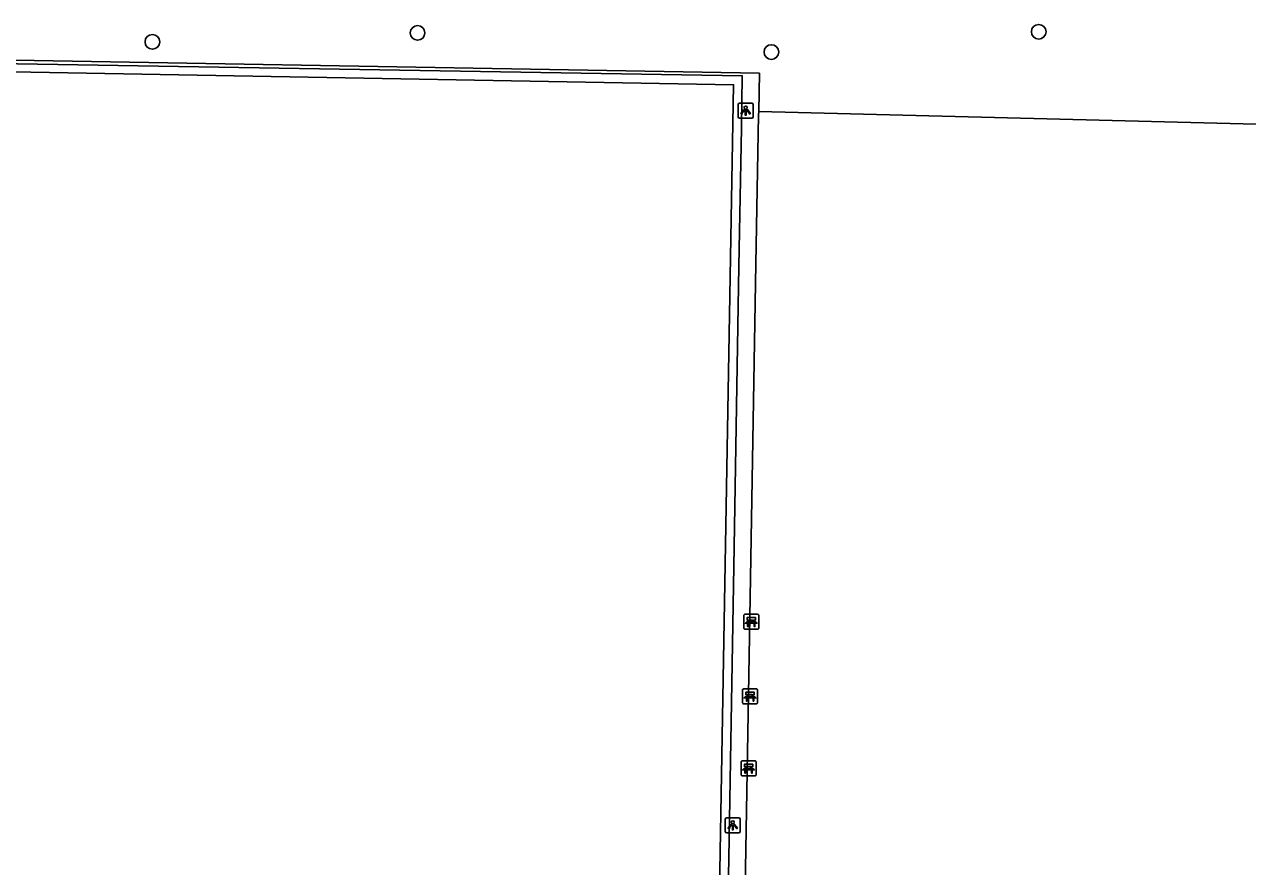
# Model space of a CAD drawing. Extents: x 161477 to 163040, y 383680 to 384868.
# Drawn here: x 161929.4 to 162011, y 384742.5 to 384798.7 of the extents above; entities that cross this region are included whole.
import ezdxf

# ---------------------------------------------------------------- set-up
doc = ezdxf.new("R2010")
doc.units = 0
for name, color, linetype in [('IMGEO_Bank', 7, 'Continuous'), ('IMGEO_Boom', 7, 'Continuous'), ('IMGEO_Groenvoorziening', 7, 'Continuous'), ('IMGEO_Hek', 7, 'Continuous'), ('IMGEO_Lichtpunt', 7, 'Continuous'), ('IMGEO_Voetpad_open', 7, 'Continuous')]:
    doc.layers.add(name, color=color, linetype=linetype)

msp = doc.modelspace()

# ---------------------------------------------------------------- linework, layer by layer
at = {"layer": 'IMGEO_Bank'}
for p, q in [((161977.4, 384758.415), (161977.4, 384759.256)), ((161977.4, 384759.256), (161977.4, 384758.415)), ((161977.475, 384759.34), (161978.316, 384759.34)), ((161978.316, 384759.34), (161977.475, 384759.34)), ((161977.709, 384758.846), (161977.709, 384758.952)), ((161977.753, 384758.952), (161977.753, 384758.846)), ((161978.041, 384758.958), (161977.759, 384758.958)), ((161978.047, 384758.846), (161978.047, 384758.952)), ((161978.091, 384758.952), (161978.091, 384758.846)), ((161978.4, 384759.265), (161978.4, 384758.424)), ((161978.4, 384758.424), (161978.4, 384759.265)), ((161978.325, 384758.34), (161977.484, 384758.34)), ((161977.484, 384758.34), (161978.325, 384758.34)), ((161978.097, 384758.738), (161977.704, 384758.738)), ((161977.759, 384758.84), (161978.041, 384758.84)), ((161977.32, 384753.435), (161977.32, 384754.276)), ((161977.32, 384754.276), (161977.32, 384753.435)), ((161977.395, 384754.36), (161978.236, 384754.36)), ((161978.236, 384754.36), (161977.395, 384754.36)), ((161978.32, 384754.285), (161978.32, 384753.444)), ((161978.32, 384753.444), (161978.32, 384754.285)), ((161978.245, 384753.36), (161977.404, 384753.36)), ((161977.404, 384753.36), (161978.245, 384753.36)), ((161978.017, 384753.758), (161977.624, 384753.758)), ((161977.629, 384753.866), (161977.629, 384753.972)), ((161977.673, 384753.972), (161977.673, 384753.866)), ((161977.961, 384753.978), (161977.679, 384753.978)), ((161977.679, 384753.86), (161977.961, 384753.86)), ((161977.967, 384753.866), (161977.967, 384753.972)), ((161978.011, 384753.972), (161978.011, 384753.866)), ((161977.22, 384748.635), (161977.22, 384749.476)), ((161977.22, 384749.476), (161977.22, 384748.635)), ((161977.295, 384749.56), (161978.136, 384749.56)), ((161978.136, 384749.56), (161977.295, 384749.56)), ((161977.529, 384749.066), (161977.529, 384749.172)), ((161977.573, 384749.172), (161977.573, 384749.066)), ((161977.861, 384749.178), (161977.579, 384749.178)), ((161977.867, 384749.066), (161977.867, 384749.172)), ((161977.911, 384749.172), (161977.911, 384749.066)), ((161978.22, 384749.485), (161978.22, 384748.644)), ((161978.22, 384748.644), (161978.22, 384749.485)), ((161978.145, 384748.56), (161977.304, 384748.56)), ((161977.304, 384748.56), (161978.145, 384748.56)), ((161977.917, 384748.958), (161977.524, 384748.958)), ((161977.579, 384749.06), (161977.861, 384749.06))]:
    msp.add_line(p, q, dxfattribs=at)
for points in [[(161977.703, 384758.958), (161977.617, 384758.958), (161977.617, 384759.119), (161978.18, 384759.119), (161978.18, 384758.958), (161978.097, 384758.958)], [(161977.647, 384758.738), (161977.505, 384758.738), (161977.617, 384758.84), (161977.703, 384758.84)], [(161977.697, 384758.731), (161977.697, 384758.524), (161977.654, 384758.524), (161977.654, 384758.731)], [(161978.097, 384758.84), (161978.18, 384758.84), (161978.292, 384758.738), (161978.153, 384758.738)], [(161978.147, 384758.731), (161978.147, 384758.524), (161978.103, 384758.524), (161978.103, 384758.731)], [(161977.623, 384753.978), (161977.537, 384753.978), (161977.537, 384754.139), (161978.1, 384754.139), (161978.1, 384753.978), (161978.017, 384753.978)], [(161977.567, 384753.758), (161977.425, 384753.758), (161977.537, 384753.86), (161977.623, 384753.86)], [(161977.617, 384753.751), (161977.617, 384753.544), (161977.574, 384753.544), (161977.574, 384753.751)], [(161978.017, 384753.86), (161978.1, 384753.86), (161978.212, 384753.758), (161978.073, 384753.758)], [(161978.067, 384753.751), (161978.067, 384753.544), (161978.023, 384753.544), (161978.023, 384753.751)], [(161977.523, 384749.178), (161977.437, 384749.178), (161977.437, 384749.339), (161978, 384749.339), (161978, 384749.178), (161977.917, 384749.178)], [(161977.467, 384748.958), (161977.325, 384748.958), (161977.437, 384749.06), (161977.523, 384749.06)], [(161977.517, 384748.951), (161977.517, 384748.744), (161977.474, 384748.744), (161977.474, 384748.951)], [(161977.917, 384749.06), (161978, 384749.06), (161978.112, 384748.958), (161977.973, 384748.958)], [(161977.967, 384748.951), (161977.967, 384748.744), (161977.923, 384748.744), (161977.923, 384748.951)]]:
    msp.add_lwpolyline(points, dxfattribs=at)
for centre, radius, start, end in [((161977.478, 384759.262), 0.0779, 92.4484, 184.28452), ((161977.478, 384759.262), 0.0779, 92.4484, 184.28452), ((161977.702, 384758.951), 0.00671, 2.89567, 87.10433), ((161977.759, 384758.951), 0.00671, 92.89567, 177.10433), ((161978.041, 384758.951), 0.00671, 2.89567, 87.10433), ((161978.098, 384758.951), 0.00671, 92.89567, 177.10433), ((161978.322, 384759.262), 0.0779, 2.4484, 94.28452), ((161978.322, 384759.262), 0.0779, 2.4484, 94.28452), ((161977.478, 384758.418), 0.0779, 182.4484, 274.28452), ((161977.478, 384758.418), 0.0779, 182.4484, 274.28452), ((161977.647, 384758.731), 0.00671, 2.89567, 87.10433), ((161977.704, 384758.731), 0.00671, 92.89567, 177.10433), ((161977.702, 384758.847), 0.00671, 272.89567, 357.10433), ((161977.759, 384758.847), 0.00671, 182.89567, 267.10433), ((161978.041, 384758.847), 0.00671, 272.89567, 357.10433), ((161978.098, 384758.847), 0.00671, 182.89567, 267.10433), ((161978.096, 384758.731), 0.00671, 2.89567, 87.10433), ((161978.153, 384758.731), 0.00671, 92.89567, 177.10433), ((161978.322, 384758.418), 0.0779, 272.4484, 4.28452), ((161978.322, 384758.418), 0.0779, 272.4484, 4.28452), ((161977.398, 384754.282), 0.0779, 92.4484, 184.28452), ((161977.398, 384754.282), 0.0779, 92.4484, 184.28452), ((161978.242, 384754.282), 0.0779, 2.4484, 94.28452), ((161978.242, 384754.282), 0.0779, 2.4484, 94.28452), ((161977.398, 384753.438), 0.0779, 182.4484, 274.28452), ((161977.398, 384753.438), 0.0779, 182.4484, 274.28452), ((161977.567, 384753.751), 0.00671, 2.89567, 87.10433), ((161977.624, 384753.751), 0.00671, 92.89567, 177.10433), ((161977.622, 384753.971), 0.00671, 2.89567, 87.10433), ((161977.622, 384753.867), 0.00671, 272.89567, 357.10433), ((161977.679, 384753.971), 0.00671, 92.89567, 177.10433), ((161977.679, 384753.867), 0.00671, 182.89567, 267.10433), ((161977.961, 384753.971), 0.00671, 2.89567, 87.10433), ((161977.961, 384753.867), 0.00671, 272.89567, 357.10433), ((161978.018, 384753.971), 0.00671, 92.89567, 177.10433), ((161978.018, 384753.867), 0.00671, 182.89567, 267.10433), ((161978.016, 384753.751), 0.00671, 2.89567, 87.10433), ((161978.073, 384753.751), 0.00671, 92.89567, 177.10433), ((161978.242, 384753.438), 0.0779, 272.4484, 4.28452), ((161978.242, 384753.438), 0.0779, 272.4484, 4.28452), ((161977.298, 384749.482), 0.0779, 92.4484, 184.28452), ((161977.298, 384749.482), 0.0779, 92.4484, 184.28452), ((161977.522, 384749.171), 0.00671, 2.89567, 87.10433), ((161977.579, 384749.171), 0.00671, 92.89567, 177.10433), ((161977.861, 384749.171), 0.00671, 2.89567, 87.10433), ((161977.918, 384749.171), 0.00671, 92.89567, 177.10433), ((161978.142, 384749.482), 0.0779, 2.4484, 94.28452), ((161978.142, 384749.482), 0.0779, 2.4484, 94.28452), ((161977.298, 384748.638), 0.0779, 182.4484, 274.28452), ((161977.298, 384748.638), 0.0779, 182.4484, 274.28452), ((161977.467, 384748.951), 0.00671, 2.89567, 87.10433), ((161977.524, 384748.951), 0.00671, 92.89567, 177.10433), ((161977.522, 384749.067), 0.00671, 272.89567, 357.10433), ((161977.579, 384749.067), 0.00671, 182.89567, 267.10433), ((161977.861, 384749.067), 0.00671, 272.89567, 357.10433), ((161977.918, 384749.067), 0.00671, 182.89567, 267.10433), ((161977.916, 384748.951), 0.00671, 2.89567, 87.10433), ((161977.973, 384748.951), 0.00671, 92.89567, 177.10433), ((161978.142, 384748.638), 0.0779, 272.4484, 4.28452), ((161978.142, 384748.638), 0.0779, 272.4484, 4.28452)]:
    msp.add_arc(centre, radius, start, end, dxfattribs=at)
at = {"layer": 'IMGEO_Boom'}
for centre in [(161955.63, 384798.13), (161997.08, 384798.2), (161937.93, 384797.53), (161979.24, 384796.85)]:
    msp.add_circle(centre, 0.489, dxfattribs=at)
at = {"layer": 'IMGEO_Groenvoorziening'}
msp.add_lwpolyline([(161978.394, 384792.879), (162021.21, 384791.798), (162020.724, 384784.268), (162020.907, 384783.181), (162020.606, 384775.315), (162026.432, 384775.034)], dxfattribs=at)
at = {"layer": 'IMGEO_Hek'}
msp.add_lwpolyline([(161976.756, 384763.85), (161976.394, 384743.072)], dxfattribs=at)
at = {"layer": 'IMGEO_Lichtpunt'}
for p, q in [((161977.027, 384793.343), (161977.027, 384792.536)), ((161977.027, 384793.343), (161977.027, 384792.536)), ((161977.929, 384793.438), (161977.121, 384793.438)), ((161977.929, 384793.438), (161977.121, 384793.438)), ((161978.023, 384792.536), (161978.023, 384793.343)), ((161978.023, 384792.536), (161978.023, 384793.343)), ((161977.121, 384792.442), (161977.929, 384792.442)), ((161977.121, 384792.442), (161977.929, 384792.442)), ((161976.167, 384745.663), (161976.167, 384744.856)), ((161976.167, 384745.663), (161976.167, 384744.856)), ((161977.069, 384745.758), (161976.261, 384745.758)), ((161977.069, 384745.758), (161976.261, 384745.758)), ((161977.163, 384744.856), (161977.163, 384745.663)), ((161977.163, 384744.856), (161977.163, 384745.663)), ((161976.261, 384744.762), (161977.069, 384744.762)), ((161976.261, 384744.762), (161977.069, 384744.762))]:
    msp.add_line(p, q, dxfattribs=at)
for points in [[(161977.401, 384793.007), (161977.44, 384792.979), (161977.252, 384792.717), (161977.214, 384792.744), (161977.401, 384793.007)], [(161977.503, 384792.959), (161977.55, 384792.959), (161977.55, 384792.637), (161977.503, 384792.637), (161977.503, 384792.959)], [(161977.613, 384792.979), (161977.651, 384793.006), (161977.838, 384792.744), (161977.799, 384792.716), (161977.613, 384792.979)], [(161976.541, 384745.327), (161976.58, 384745.299), (161976.392, 384745.037), (161976.354, 384745.064), (161976.541, 384745.327)], [(161976.643, 384745.279), (161976.69, 384745.279), (161976.69, 384744.957), (161976.643, 384744.957), (161976.643, 384745.279)], [(161976.753, 384745.299), (161976.791, 384745.326), (161976.978, 384745.064), (161976.939, 384745.036), (161976.753, 384745.299)]]:
    msp.add_lwpolyline(points, dxfattribs=at)
for centre in [(161977.526, 384793.141), (161976.666, 384745.461)]:
    msp.add_circle(centre, 0.0994, dxfattribs=at)
for centre, start, end in [((161977.121, 384793.343), 90, 180), ((161977.121, 384793.343), 90, 180), ((161977.929, 384793.343), 0, 90), ((161977.929, 384793.343), 0, 90), ((161977.121, 384792.536), 180, 270), ((161977.121, 384792.536), 180, 270), ((161977.929, 384792.536), 270, 0), ((161977.929, 384792.536), 270, 360), ((161976.261, 384745.663), 90, 180), ((161976.261, 384745.663), 90, 180), ((161977.069, 384745.663), 0, 90), ((161977.069, 384745.663), 0, 90), ((161976.261, 384744.856), 180, 270), ((161976.261, 384744.856), 180, 270), ((161977.069, 384744.856), 270, 0), ((161977.069, 384744.856), 270, 360)]:
    msp.add_arc(centre, 0.0946, start, end, dxfattribs=at)
at = {"layer": 'IMGEO_Voetpad_open'}
for points in [[(161978.394, 384792.879), (161978.442, 384795.436), (161914.739, 384796.548), (161914.727, 384795.898), (161913.855, 384795.915), (161856.174, 384796.951), (161855.042, 384797.022), (161855.018, 384795.728), (161854.992, 384794.311), (161854.397, 384761.1)], [(161916.476, 384696.826), (161917.128, 384736.313), (161916.111, 384736.298), (161916.215, 384741.486), (161917.15, 384741.455), (161917.326, 384751.471), (161916.362, 384751.47), (161916.471, 384756.683), (161917.419, 384756.687), (161918.155, 384796.249), (161977.303, 384795.269), (161977.238, 384791.77), (161977.067, 384782.569), (161976.756, 384763.85), (161976.394, 384743.072), (161975.933, 384718.078), (161975.586, 384695.729), (161975.329, 384695.734)], [(161917, 384697.186), (161975.001, 384696.196), (161976.718, 384794.667), (161918.703, 384795.714), (161917, 384697.186)], [(161977.264, 384728.136), (161977.816, 384760.452), (161978.205, 384782.715), (161978.39, 384792.637), (161978.394, 384792.879)]]:
    msp.add_lwpolyline(points, dxfattribs=at)

doc.saveas('drawing.dxf')
